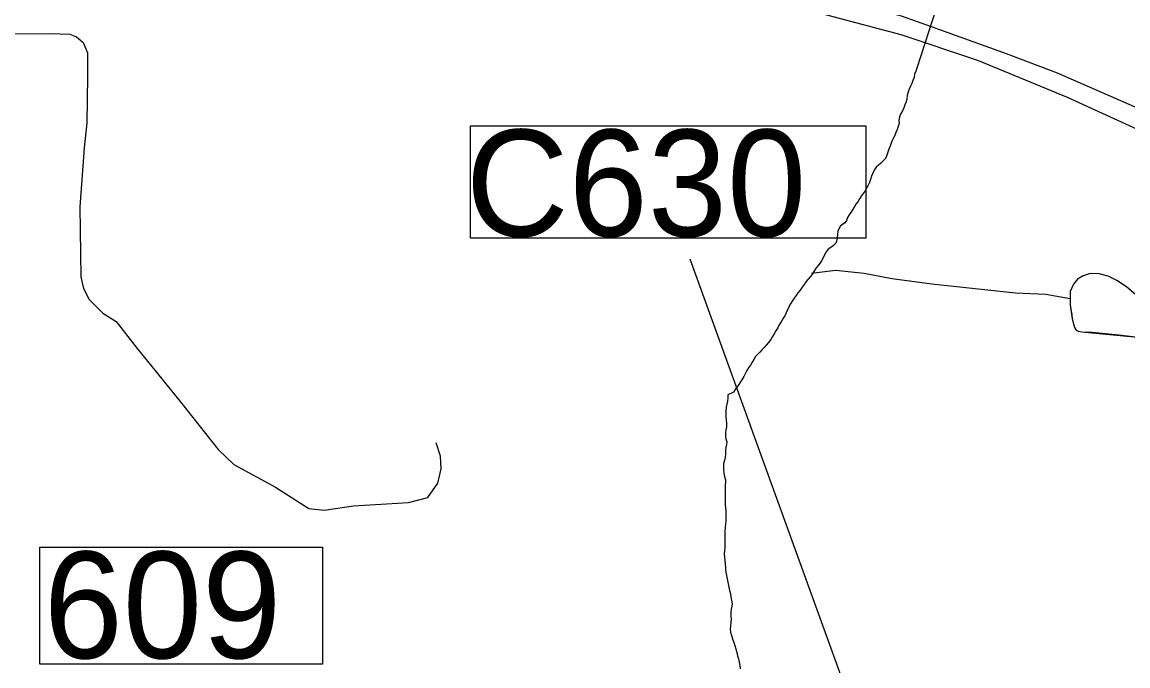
# Model space of a CAD drawing. Extents: x 1662474 to 1856135, y 779280 to 917889.
# Drawn here: x 1692700 to 1696332, y 855998 to 858112 of the extents above; entities that cross this region are included whole.
import ezdxf

# ---------------------------------------------------------------- set-up
doc = ezdxf.new("R2010")
doc.units = 0
for name, color, linetype in [('Exist Hydrographic Creek Single Shore', 7, 'Continuous'), ('Exist Hydrographic Misc Water Feature', 7, 'Continuous'), ('Exist Road Non-System Type 51', 7, 'Continuous'), ('Exist Road Primary Interstate Divided Center Attributed', 7, 'Continuous'), ('Exist Road Primary Interstate Structure Culvert Number Label', 7, 'Continuous'), ('Exist Road Secondary Structure Standard Bridge Number Label', 7, 'Continuous')]:
    doc.layers.add(name, color=color, linetype=linetype)

msp = doc.modelspace()

# ---------------------------------------------------------------- linework, layer by layer
at = {"layer": 'Exist Hydrographic Creek Single Shore'}
for points in [[(1695703.4, 858160.3), (1695638.8, 857961.1), (1695635.6, 857950.6), (1695632, 857940.7), (1695629.9, 857930.4), (1695626.5, 857919.9), (1695622.2, 857910.5), (1695617.8, 857901.3), (1695613.6, 857892.1), (1695610.4, 857881.6), (1695607.5, 857871.1), (1695605.8, 857860.1), (1695603.6, 857850.4), (1695599.9, 857840.4), (1695596, 857830.4), (1695591.8, 857821.2), (1695586.8, 857811.6), (1695582.1, 857801.3), (1695580.5, 857790.6), (1695581, 857779.8), (1695577.9, 857769.6), (1695574, 857759.6), (1695570.5, 857749.1), (1695567.1, 857739.9), (1695561.9, 857729.9), (1695557.1, 857721), (1695553.2, 857711), (1695550.1, 857702.1), (1695545.6, 857691.6), (1695542.8, 857681.9), (1695539.9, 857672.2), (1695536.1, 857664.6), (1695528.2, 857656.2), (1695521.2, 857649.1), (1695512.8, 857642.5), (1695505.1, 857635.2), (1695499.1, 857625.8), (1695494.1, 857616.2), (1695490.5, 857606.1), (1695487.4, 857595.2), (1695483.4, 857585.3), (1695479, 857576.9), (1695474, 857566.9), (1695469, 857558.2), (1695462.4, 857549.6), (1695456.4, 857540.4), (1695451.1, 857531.5), (1695445.4, 857522.3), (1695439, 857513.7), (1695433.8, 857504.2), (1695428.2, 857495.6), (1695422.8, 857486.9), (1695417, 857478.8), (1695411.8, 857470.1), (1695407.9, 857460.1), (1695402.2, 857453.3), (1695394.1, 857446.8), (1695388.6, 857442.6), (1695382.9, 857433.6), (1695379.5, 857426), (1695378.4, 857414.4), (1695377.1, 857402.6), (1695375, 857392.7), (1695372.6, 857386.6), (1695365.9, 857378), (1695356.9, 857372.2), (1695348.2, 857366.2), (1695340.9, 857357.8), (1695335.6, 857347.5), (1695331.8, 857338.1), (1695326.5, 857327.8), (1695319.6, 857318.4), (1695312.8, 857310.5), (1695306.5, 857301.9), (1695301, 857292.7), (1695295.5, 857283.5), (1695288.4, 857275.4), (1695280.8, 857266.4), (1695274.8, 857259.1), (1695268.5, 857250.7), (1695262.4, 857241.2), (1695255.6, 857231.8), (1695248.5, 857223.1), (1695242.5, 857214.2), (1695235.9, 857205), (1695229.4, 857196.1), (1695223.6, 857187.2), (1695219.1, 857177.2), (1695214.4, 857166.7), (1695209.9, 857157.2), (1695205, 857147.6), (1695199.4, 857137.6), (1695193.6, 857127.6), (1695187.4, 857117.9), (1695182.1, 857108.4), (1695176.4, 857098.4), (1695170.5, 857088.8), (1695164.8, 857079.3), (1695159, 857069.9)], [(1695159, 857069.9), (1695152.2, 857060.4), (1695145.4, 857052), (1695137.2, 857043.4), (1695130.6, 857036.5), (1695123.9, 857027.9), (1695115.8, 857020.2), (1695109.6, 857013.4), (1695103.9, 857004.5), (1695098.6, 856995.1), (1695092.6, 856985.6), (1695086, 856976.2), (1695080.5, 856967.8), (1695075.2, 856957), (1695071.1, 856948.1), (1695063.8, 856937.6), (1695059.8, 856931.2), (1695054, 856921.8), (1695047.5, 856912.9), (1695042.2, 856905.1), (1695037, 856896.6), (1695018.4, 856888.5)], [(1695018.4, 856888.5), (1695018.6, 856880.9), (1695018.6, 856878.2), (1695017, 856867.5), (1695015.5, 856857.6), (1695013.1, 856847.8), (1695011.2, 856836.6), (1695011.2, 856826.6), (1695011.8, 856815.6), (1695012.9, 856805.8), (1695014.1, 856794), (1695013.9, 856782.5), (1695012, 856772.8), (1695010.2, 856761.8), (1695010.5, 856751.2), (1695011.8, 856743.9), (1695014.6, 856733.9), (1695014.1, 856725), (1695011.5, 856714.5), (1695010.5, 856705.3), (1695010.2, 856693.5), (1695010, 856683.5), (1695006.8, 856672.2), (1695004.4, 856662), (1695003.9, 856652.6), (1695004.1, 856642.1), (1695005, 856630.8), (1695007.4, 856620), (1695011, 856609), (1695010.8, 856601.9), (1695010, 856592.4), (1695009.6, 856581.7), (1695009.6, 856560.2), (1695009.6, 856549.1), (1695009.4, 856538.1), (1695009.6, 856527.4), (1695011, 856516.9), (1695011.5, 856506.9), (1695011.5, 856497.2), (1695011.2, 856485.6), (1695011.2, 856474.1), (1695011, 856463.6), (1695010, 856451.8), (1695008.9, 856441.8), (1695008.4, 856431.3), (1695008.1, 856419.8), (1695008.4, 856409.2), (1695008.4, 856398), (1695008.6, 856386.4), (1695007, 856375.4), (1695006.2, 856365.9), (1695006.2, 856364.9), (1695007, 856355.2), (1695008.1, 856343.9), (1695010, 856331.8), (1695010.2, 856321.4), (1695010.8, 856312.2), (1695013.1, 856300.4), (1695014.9, 856288.8), (1695017.2, 856278.6), (1695019.4, 856267.2), (1695021.5, 856256.2), (1695023.9, 856245.2), (1695027, 856234.2), (1695028.6, 856224.2), (1695030.6, 856212.4), (1695032, 856201.9), (1695031.2, 856193.6), (1695028.9, 856183.6), (1695027.8, 856172.6), (1695028, 856161.5), (1695028.9, 856151), (1695028, 856140.2), (1695026.8, 856129.5), (1695026.5, 856119.8), (1695027, 856108.8), (1695029.9, 856098), (1695033.9, 856086.2), (1695037.5, 856074.6), (1695040.9, 856064.7), (1695045.1, 856053.4), (1695048, 856041.8), (1695050.4, 856031.3), (1695053, 856021.1), (1695055.9, 856009.8), (1695057.8, 855999.1), (1695059.2, 855988.3)]]:
    msp.add_lwpolyline(points, dxfattribs=at)
at = {"layer": 'Exist Hydrographic Misc Water Feature'}
for points in [[(1696142.7, 857203.8), (1696062.8, 857217), (1695963, 857222.2), (1695759.3, 857243.6), (1695697.3, 857250.6), (1695557.5, 857269.1), (1695465.8, 857286.6), (1695371.8, 857295.9), (1695293.2, 857286)], [(1696414.2, 857168.8), (1696327.6, 857242.7), (1696295.7, 857263), (1696268, 857277.6), (1696238.1, 857285.6), (1696208.1, 857286.2), (1696185.9, 857278.4), (1696167, 857268.2), (1696153.6, 857251.2), (1696143.3, 857227.6), (1696142.7, 857203.8)], [(1696414.2, 857168.8), (1696327.6, 857242.7), (1696295.7, 857263), (1696268, 857277.6), (1696238.1, 857285.6), (1696208.1, 857286.2), (1696185.9, 857278.4), (1696167, 857268.2), (1696153.6, 857251.2), (1696143.3, 857227.6), (1696142.7, 857203.8)], [(1696142.7, 857203.8), (1696142.3, 857183.3), (1696147.9, 857151.2), (1696149.6, 857137.2), (1696157, 857109.2), (1696163, 857100.9), (1696168.9, 857097.5), (1696181, 857094.7), (1696214.7, 857094.1), (1696302.9, 857084.8), (1696374.7, 857076)], [(1696142.7, 857203.8), (1696142.3, 857183.3), (1696149.6, 857137.2), (1696157, 857109.2), (1696163, 857100.9), (1696168.9, 857097.5), (1696181, 857094.7), (1696374.7, 857076)]]:
    msp.add_lwpolyline(points, dxfattribs=at)
at = {"layer": 'Exist Road Non-System Type 51'}
msp.add_lwpolyline([(1692498.5, 858072.4), (1692793.2, 858075.2), (1692856.9, 858072.6), (1692878.9, 858063.9), (1692901.1, 858044.8), (1692914.9, 858011.4), (1692914.9, 857934), (1692912.4, 857781.8), (1692903.8, 857698.9), (1692889.9, 857505.5), (1692892.8, 857276), (1692901.4, 857236.9), (1692920.4, 857200.9), (1692964.8, 857156.6), (1693008.8, 857129), (1693078.1, 857040.6), (1693136.4, 856968.7), (1693172.2, 856924.4), (1693219.2, 856866.4), (1693343.6, 856708.9), (1693395.9, 856659), (1693531.9, 856584.5), (1693642.4, 856515.2), (1693692.2, 856509.6), (1693789.1, 856523.5), (1693968.9, 856534.9), (1694032.4, 856551.1), (1694065.6, 856598.1), (1694076.8, 856645.4), (1694073.9, 856686.5), (1694060.1, 856730.6)], dxfattribs=at)
at = {"layer": 'Exist Road Primary Interstate Divided Center Attributed'}
for points in [[(1699228, 856543.3), (1699133.1, 856585.2), (1699031.1, 856630.3), (1698706.1, 856777.9), (1697997, 857092.9), (1697061.5, 857511.2), (1696583.8, 857727.8), (1696406.6, 857811.4), (1696101.3, 857944.3), (1695933.8, 858008.3), (1695687.6, 858096.9), (1695589.2, 858131.3), (1695283.9, 858210.1), (1694624, 858382.3), (1694328.6, 858461.1), (1693307.7, 858732.8), (1692943.4, 858826.3), (1692712, 858882.2)], [(1692710, 858826.1), (1693164.3, 858715.4), (1693556.9, 858604.5), (1693772.7, 858547.6), (1694339.2, 858400.8), (1694465.1, 858367.9), (1694866.8, 858263), (1695586.1, 858071.3), (1695837.9, 857987.4), (1696132.9, 857865.9), (1696463.2, 857715.1), (1696924.1, 857511.3), (1697123.9, 857417.5), (1697703.1, 857160.7), (1698233.3, 856932.4), (1698584, 856761.2), (1698951.1, 856603.1), (1699120.6, 856516.8), (1699128.6, 856512.7), (1699213.4, 856464.3)]]:
    msp.add_lwpolyline(points, dxfattribs=at)
at = {"layer": 'Exist Road Primary Interstate Structure Culvert Number Label'}
msp.add_line((1695797.7, 854841), (1694894.4, 857334), dxfattribs=at)
msp.add_lwpolyline([(1694173.3, 857771.2), (1695471.1, 857771.2), (1695471.1, 857402.6), (1694173.3, 857402.6)], close=True, dxfattribs=at)
at = {"layer": 'Exist Road Secondary Structure Standard Bridge Number Label'}
msp.add_lwpolyline([(1692758.2, 856387.3), (1693687.2, 856387.3), (1693687.2, 856003.2), (1692758.2, 856003.2)], close=True, dxfattribs=at)

# ---------------------------------------------------------------- texts
at = {"layer": 'Exist Road Primary Interstate Structure Culvert Number Label'}
msp.add_text('C630', height=350, dxfattribs=at).set_placement((1694157.2, 857408.7))
at = {"layer": 'Exist Road Secondary Structure Standard Bridge Number Label'}
msp.add_text('609', height=350, dxfattribs=at).set_placement((1692770.7, 856022.9))

doc.saveas('drawing.dxf')
